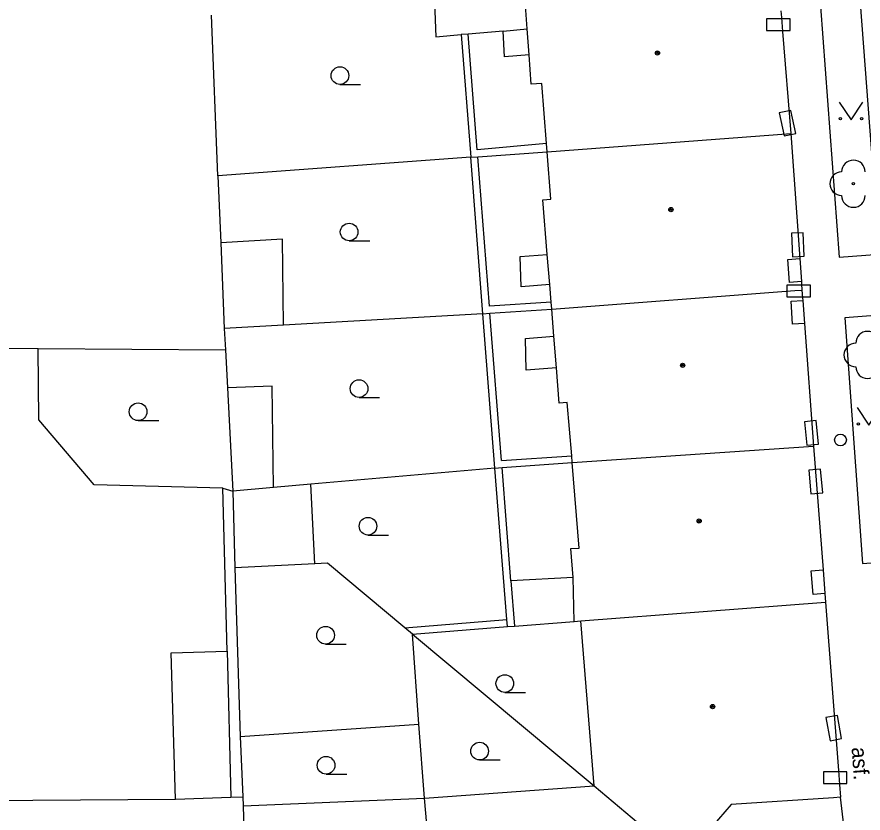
# Model space of a CAD drawing. Extents: x -596229 to -595156, y -1161237 to -1159376.
# Drawn here: x -596123.05 to -596087.12, y -1161023.27 to -1160989.47 of the extents above; entities that cross this region are included whole.
import ezdxf

# ---------------------------------------------------------------- set-up
doc = ezdxf.new("R2010")
doc.units = 0
for name, color, linetype in [('DOP - kresba z DSPS bez souradnic', 7, 'Continuous'), ('DOP - rozhrani ploch obecne', 7, 'Continuous'), ('Level 22', 7, 'Continuous'), ('Level 24', 7, 'Continuous'), ('Level 31', 7, 'Continuous'), ('Level 36', 7, 'Continuous'), ('Level 39', 7, 'Continuous'), ('TM - budovy zdene_ betonove - NP', 7, 'Continuous'), ('TM - budovy zdene_ betonove - VP', 7, 'Continuous'), ('TM - chodniky - VP', 7, 'Continuous'), ('TM - komunikace - VP', 7, 'Continuous'), ('TM - letecke snimky - pomocna linie', 7, 'Continuous'), ('TM - popis povrchu', 7, 'Continuous'), ('TM - vjezd na pozemek', 7, 'Continuous')]:
    doc.layers.add(name, color=color, linetype=linetype)

msp = doc.modelspace()

# ---------------------------------------------------------------- linework, layer by layer
at = {"layer": 'DOP - kresba z DSPS bez souradnic'}
for points in [[(-596102.4, -1160990.07), (-596101.38, -1160989.98)], [(-596103.89, -1160990.2), (-596104.19, -1160990.22)], [(-596102.4, -1160990.07), (-596103.89, -1160990.2)], [(-596103.5, -1160995.11), (-596103.89, -1160990.2)], [(-596102.34, -1160991.16), (-596102.4, -1160990.07)], [(-596101.3, -1160991.08), (-596102.34, -1160991.16)], [(-596100.56, -1160994.84), (-596103.5, -1160995.11)], [(-596102.98, -1161001.75), (-596103.48, -1160995.41)], [(-596101.68, -1160999.64), (-596100.53, -1160999.55)], [(-596101.64, -1161000.93), (-596101.68, -1160999.64)], [(-596100.42, -1161000.83), (-596101.64, -1161000.93)], [(-596100.36, -1161001.58), (-596102.98, -1161001.75)], [(-596102.47, -1161008.3), (-596102.96, -1161002.05)], [(-596101.45, -1161003.12), (-596100.25, -1161003.02)], [(-596101.42, -1161004.47), (-596101.45, -1161003.12)], [(-596122.11, -1161006.58), (-596122.14, -1161003.54)], [(-596100.14, -1161004.37), (-596101.42, -1161004.47)], [(-596119.77, -1161009.34), (-596122.11, -1161006.58)], [(-596102.47, -1161008.3), (-596099.49, -1161008.1)], [(-596102.07, -1161013.41), (-596102.45, -1161008.6)], [(-596114.3, -1161009.48), (-596119.77, -1161009.34)], [(-596114.12, -1161016.4), (-596114.3, -1161009.48)], [(-596099.43, -1161013.27), (-596102.07, -1161013.41)], [(-596102.07, -1161013.41), (-596101.92, -1161015.33)], [(-596106.58, -1161015.4), (-596102.24, -1161015.05)], [(-596116.49, -1161016.47), (-596114.12, -1161016.4)], [(-596116.31, -1161022.68), (-596116.49, -1161016.47)]]:
    msp.add_lwpolyline(points, dxfattribs=at)
at = {"layer": 'DOP - rozhrani ploch obecne'}
for points in [[(-596105.31, -1160988.85), (-596105.26, -1160990.31)], [(-596114.51, -1160996.22), (-596114.79, -1160989.39)], [(-596105.26, -1160990.31), (-596104.19, -1160990.22)], [(-596104.19, -1160990.22), (-596103.78, -1160995.43)], [(-596103.48, -1160995.41), (-596100.53, -1160995.19)], [(-596103.78, -1160995.43), (-596114.51, -1160996.22)], [(-596103.78, -1160995.43), (-596103.48, -1160995.41)], [(-596103.26, -1161002.07), (-596103.78, -1160995.43)], [(-596114.51, -1160996.22), (-596114.39, -1160999.06)], [(-596114.39, -1160999.06), (-596114.24, -1161002.7)], [(-596103.26, -1161002.07), (-596111.73, -1161002.56)], [(-596103.26, -1161002.07), (-596102.96, -1161002.05)], [(-596102.75, -1161008.62), (-596103.26, -1161002.07)], [(-596102.96, -1161002.05), (-596100.34, -1161001.88)], [(-596111.73, -1161002.56), (-596114.24, -1161002.7)], [(-596114.24, -1161002.7), (-596114.19, -1161003.6)], [(-596123.75, -1161003.53), (-596122.14, -1161003.54)], [(-596122.14, -1161003.54), (-596114.19, -1161003.6)], [(-596114.19, -1161003.6), (-596114.11, -1161005.22)], [(-596114.11, -1161005.22), (-596113.88, -1161009.6)], [(-596102.75, -1161008.62), (-596110.56, -1161009.31)], [(-596102.75, -1161008.62), (-596102.45, -1161008.6)], [(-596102.24, -1161015.05), (-596102.75, -1161008.62)], [(-596102.45, -1161008.6), (-596099.47, -1161008.39)], [(-596110.56, -1161009.31), (-596112.15, -1161009.45)], [(-596112.15, -1161009.45), (-596113.88, -1161009.6)], [(-596113.88, -1161009.6), (-596113.8, -1161012.86)], [(-596110.39, -1161012.69), (-596113.8, -1161012.86)], [(-596113.8, -1161012.86), (-596113.56, -1161020.02)], [(-596109.86, -1161012.66), (-596110.39, -1161012.69)], [(-596106.58, -1161015.4), (-596109.86, -1161012.66)], [(-596102.22, -1161015.35), (-596102.24, -1161015.05)], [(-596101.92, -1161015.33), (-596099.38, -1161015.13)], [(-596106.25, -1161015.67), (-596106.58, -1161015.4)], [(-596106.25, -1161015.67), (-596102.22, -1161015.35)], [(-596102.22, -1161015.35), (-596101.92, -1161015.33)], [(-596106.25, -1161015.67), (-596098.54, -1161022.12)], [(-596105.98, -1161019.5), (-596106.25, -1161015.67)], [(-596113.56, -1161020.02), (-596105.98, -1161019.5)], [(-596105.74, -1161022.63), (-596105.98, -1161019.5)], [(-596113.56, -1161020.02), (-596113.46, -1161022.58)]]:
    msp.add_lwpolyline(points, dxfattribs=at)
at = {"layer": 'Level 22'}
msp.add_circle((-596087.53, -1160996.55), 0.05, dxfattribs=at)
for centre, start, end in [((-596087.53, -1160996.05), 0, 180), ((-596088.03, -1160996.55), 90, 270), ((-596087.53, -1160997.05), 180, 0), ((-596086.93, -1161003.32), 0, 180), ((-596087.43, -1161003.82), 90, 270), ((-596086.93, -1161004.32), 180, 0)]:
    msp.add_arc(centre, 0.5, start, end, dxfattribs=at)
at = {"layer": 'Level 24'}
for points in [[(-596091.217, -1160990.048), (-596090.217, -1160990.048), (-596090.217, -1160989.548), (-596091.217, -1160989.548)], [(-596090.677, -1160993.545), (-596090.466, -1160994.523), (-596089.977, -1160994.417), (-596090.188, -1160993.44)], [(-596090.159, -1160998.652), (-596090.118, -1160999.651), (-596089.619, -1160999.631), (-596089.659, -1160998.632)], [(-596090.357, -1161001.358), (-596089.357, -1161001.358), (-596089.357, -1161000.858), (-596090.357, -1161000.858)], [(-596089.607, -1161006.66), (-596089.506, -1161007.654), (-596089.009, -1161007.604), (-596089.11, -1161006.609)], [(-596089.421, -1161008.716), (-596089.333, -1161009.712), (-596088.835, -1161009.668), (-596088.923, -1161008.672)], [(-596088.702, -1161019.214), (-596088.524, -1161020.198), (-596088.032, -1161020.109), (-596088.21, -1161019.125)], [(-596088.807, -1161022.018), (-596087.807, -1161022.018), (-596087.807, -1161021.518), (-596088.807, -1161021.518)]]:
    msp.add_lwpolyline(points, close=True, dxfattribs=at)
at = {"layer": 'Level 31'}
msp.add_circle((-596088.08, -1161007.43), 0.25, dxfattribs=at)
at = {"layer": 'Level 36'}
for p, q in [((-596109.33, -1160992.335), (-596108.455, -1160992.335)), ((-596108.94, -1160998.975), (-596108.065, -1160998.975)), ((-596108.52, -1161005.625), (-596107.645, -1161005.625)), ((-596117.9, -1161006.605), (-596117.025, -1161006.605)), ((-596108.14, -1161011.465), (-596107.265, -1161011.465)), ((-596109.94, -1161016.095), (-596109.065, -1161016.095)), ((-596102.33, -1161018.145), (-596101.455, -1161018.145)), ((-596103.4, -1161021.015), (-596102.525, -1161021.015)), ((-596109.92, -1161021.615), (-596109.045, -1161021.615))]:
    msp.add_line(p, q, dxfattribs=at)
for points in [[(-596088.13, -1160993.09), (-596087.63, -1160993.84), (-596087.13, -1160993.09)], [(-596087.37, -1161006.05), (-596086.87, -1161006.8), (-596086.37, -1161006.05)]]:
    msp.add_lwpolyline(points, dxfattribs=at)
for centre, radius in [((-596109.33, -1160991.96), 0.375), ((-596088.08, -1160993.79), 0.05), ((-596087.181, -1160993.79), 0.05), ((-596108.94, -1160998.6), 0.375), ((-596108.52, -1161005.25), 0.375), ((-596117.9, -1161006.23), 0.375), ((-596087.32, -1161006.75), 0.05), ((-596108.14, -1161011.09), 0.375), ((-596109.94, -1161015.72), 0.375), ((-596102.33, -1161017.77), 0.375), ((-596103.4, -1161020.64), 0.375), ((-596109.92, -1161021.24), 0.375)]:
    msp.add_circle(centre, radius, dxfattribs=at)
at = {"layer": 'Level 39'}
for centre, radius in [((-596095.85, -1160991), 0.09), ((-596095.85, -1160991), 0.0398), ((-596095.28, -1160997.65), 0.09), ((-596095.28, -1160997.65), 0.0398), ((-596094.78, -1161004.26), 0.09), ((-596094.78, -1161004.26), 0.0398), ((-596094.08, -1161010.87), 0.09), ((-596094.08, -1161010.87), 0.0398), ((-596093.51, -1161018.75), 0.09), ((-596093.51, -1161018.75), 0.0398)]:
    msp.add_circle(centre, radius, dxfattribs=at)
at = {"layer": 'TM - budovy zdene_ betonove - NP'}
for points in [[(-596089.74, -1161000.7), (-596090.24, -1161000.74), (-596090.32, -1160999.77), (-596089.81, -1160999.73)], [(-596089.61, -1161002.48), (-596090.11, -1161002.51), (-596090.18, -1161001.54), (-596089.68, -1161001.51)], [(-596088.74, -1161013.95), (-596089.24, -1161013.99), (-596089.32, -1161012.99), (-596088.82, -1161012.95)]]:
    msp.add_lwpolyline(points, dxfattribs=at)
at = {"layer": 'TM - budovy zdene_ betonove - VP'}
for points in [[(-596101.38, -1160989.98), (-596101.48, -1160988.58)], [(-596090.61, -1160989.21), (-596090.59, -1160989.49), (-596090.54, -1160990.09), (-596090.19, -1160994.42)], [(-596101.3, -1160991.08), (-596101.38, -1160989.98)], [(-596101.21, -1160992.32), (-596101.3, -1160991.08)], [(-596100.76, -1160992.29), (-596101.21, -1160992.32)], [(-596100.56, -1160994.84), (-596100.76, -1160992.29)], [(-596100.53, -1160995.19), (-596090.19, -1160994.42)], [(-596090.19, -1160994.42), (-596089.81, -1160999.73)], [(-596100.53, -1160995.19), (-596100.56, -1160994.84)], [(-596100.37, -1160997.2), (-596100.53, -1160995.19)], [(-596100.71, -1160997.23), (-596100.37, -1160997.2)], [(-596100.53, -1160999.55), (-596100.71, -1160997.23)], [(-596100.42, -1161000.83), (-596100.53, -1160999.55)], [(-596089.81, -1160999.73), (-596089.74, -1161000.7)], [(-596089.74, -1161000.7), (-596089.73, -1161000.8), (-596089.72, -1161001.07)], [(-596100.36, -1161001.58), (-596100.42, -1161000.83)], [(-596100.34, -1161001.88), (-596090.02, -1161001.09)], [(-596090.02, -1161001.09), (-596089.72, -1161001.07)], [(-596089.72, -1161001.07), (-596089.69, -1161001.4), (-596089.68, -1161001.51)], [(-596089.68, -1161001.51), (-596089.61, -1161002.48)], [(-596100.34, -1161001.88), (-596100.36, -1161001.58)], [(-596100.25, -1161003.02), (-596100.34, -1161001.88)], [(-596089.61, -1161002.48), (-596089.22, -1161007.69)], [(-596100.14, -1161004.37), (-596100.25, -1161003.02)], [(-596100.02, -1161005.87), (-596100.14, -1161004.37)], [(-596099.68, -1161005.84), (-596100.02, -1161005.87)], [(-596099.49, -1161008.1), (-596099.68, -1161005.84)], [(-596099.47, -1161008.39), (-596089.22, -1161007.69)], [(-596089.22, -1161007.69), (-596088.82, -1161012.95)], [(-596099.47, -1161008.39), (-596099.49, -1161008.1)], [(-596099.18, -1161012.02), (-596099.47, -1161008.39)], [(-596099.53, -1161012.04), (-596099.18, -1161012.02)], [(-596099.43, -1161013.27), (-596099.53, -1161012.04)], [(-596088.82, -1161012.95), (-596088.74, -1161013.95)], [(-596099.38, -1161015.13), (-596099.43, -1161013.27)], [(-596088.74, -1161013.95), (-596088.71, -1161014.32)], [(-596099.1, -1161015.11), (-596088.71, -1161014.32)], [(-596088.71, -1161014.32), (-596088.17, -1161021.46), (-596088.12, -1161022.06), (-596088.08, -1161022.6)], [(-596099.38, -1161015.13), (-596099.1, -1161015.11)], [(-596098.54, -1161022.12), (-596099.1, -1161015.11)], [(-596105.74, -1161022.63), (-596098.54, -1161022.12)], [(-596098.54, -1161022.12), (-596094.77, -1161025.28)], [(-596128.44, -1161022.76), (-596116.31, -1161022.68)], [(-596116.31, -1161022.68), (-596113.96, -1161022.6)], [(-596113.96, -1161022.6), (-596113.46, -1161022.58)], [(-596113.46, -1161022.58), (-596113.44, -1161022.96)], [(-596113.44, -1161022.96), (-596105.74, -1161022.63)], [(-596104.84, -1161032.88), (-596105.74, -1161022.63)], [(-596088.38, -1161022.62), (-596092.72, -1161022.9)], [(-596088.08, -1161022.6), (-596088.38, -1161022.62)], [(-596113.44, -1161022.96), (-596113.14, -1161033.43)], [(-596092.72, -1161022.9), (-596093.53, -1161023.84)]]:
    msp.add_lwpolyline(points, dxfattribs=at)
at = {"layer": 'TM - chodniky - VP'}
for points in [[(-596087.24, -1160988.89), (-596088.93, -1160989.02), (-596088.14, -1160999.67), (-596086.44, -1160999.54)], [(-596086.24, -1161002.12), (-596087.89, -1161002.24), (-596087.14, -1161012.67), (-596085.46, -1161012.54)]]:
    msp.add_lwpolyline(points, dxfattribs=at)
at = {"layer": 'TM - komunikace - VP'}
msp.add_lwpolyline([(-596087.24, -1160988.89), (-596086.44, -1160999.54)], dxfattribs=at)
at = {"layer": 'TM - letecke snimky - pomocna linie'}
for points in [[(-596111.73, -1161002.56), (-596111.77, -1160998.91), (-596114.39, -1160999.06)], [(-596112.15, -1161009.45), (-596112.21, -1161005.14), (-596114.11, -1161005.22)], [(-596110.39, -1161012.69), (-596110.56, -1161009.31)], [(-596114.3, -1161009.48), (-596113.88, -1161009.6)], [(-596114.12, -1161016.4), (-596113.96, -1161022.6)]]:
    msp.add_lwpolyline(points, dxfattribs=at)
at = {"layer": 'TM - vjezd na pozemek'}
msp.add_lwpolyline([(-596087.94, -1161023.8), (-596088.08, -1161022.6)], dxfattribs=at)

# ---------------------------------------------------------------- texts
at = {"layer": 'TM - popis povrchu'}
msp.add_text('asf.', height=0.65, rotation=274.25, dxfattribs=at).set_placement((-596087.61, -1161020.49))

doc.saveas('drawing.dxf')
